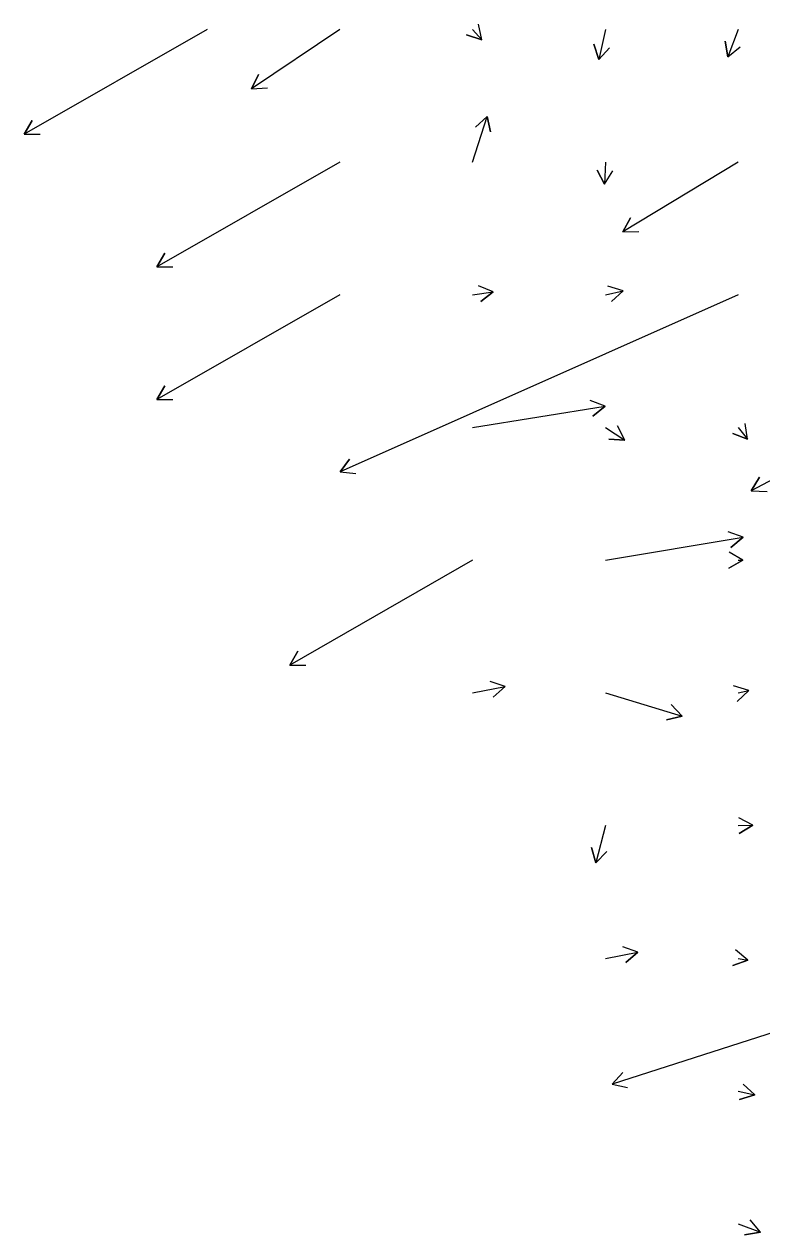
# Model space of a CAD drawing. Extents: x 954385 to 988206, y 1868364 to 1924553.
# Drawn here: x 987038.3 to 987316, y 1869914.8 to 1870370.9 of the extents above; entities that cross this region are included whole.
import ezdxf

# ---------------------------------------------------------------- set-up
doc = ezdxf.new("R2010")
doc.units = 0
doc.layers.add('26', color=7, linetype='Continuous')

msp = doc.modelspace()

# ---------------------------------------------------------------- linework, layer by layer
at = {"layer": '26'}
for points in [[(987107.13, 1870368.93), (987038.28, 1870329.44), (987041.29, 1870334.63), (987038.28, 1870329.44), (987044.28, 1870329.43)], [(987157.13, 1870368.93), (987123.86, 1870346.55), (987126.5, 1870351.94), (987123.86, 1870346.55), (987129.84, 1870346.96)], [(987207.13, 1870368.93), (987210.58, 1870364.99), (987204.9, 1870366.92), (987210.58, 1870364.99), (987209.41, 1870370.88)], [(987257.13, 1870368.93), (987254.65, 1870357.58), (987252.83, 1870363.3), (987254.65, 1870357.58), (987258.69, 1870362.02)], [(987307.13, 1870368.93), (987303.27, 1870358.58), (987302.27, 1870364.5), (987303.27, 1870358.58), (987307.89, 1870362.4)], [(987207.13, 1870318.93), (987212.6, 1870336.16), (987213.89, 1870330.3), (987212.6, 1870336.16), (987208.17, 1870332.12)], [(987157.13, 1870318.93), (987088.28, 1870279.44), (987091.29, 1870284.63), (987088.28, 1870279.44), (987094.28, 1870279.43)], [(987257.13, 1870318.93), (987256.8, 1870310.59), (987254.01, 1870315.9), (987256.8, 1870310.59), (987260, 1870315.66)], [(987307.13, 1870318.93), (987263.73, 1870292.63), (987266.62, 1870297.89), (987263.73, 1870292.63), (987269.73, 1870292.76)], [(987207.13, 1870268.93), (987214.91, 1870270.11), (987210.22, 1870266.36), (987214.91, 1870270.11), (987209.32, 1870272.29)], [(987257.13, 1870268.93), (987263.78, 1870270.48), (987259.4, 1870266.38), (987263.78, 1870270.48), (987258.03, 1870272.22)], [(987157.13, 1870268.93), (987088.28, 1870229.44), (987091.29, 1870234.63), (987088.28, 1870229.44), (987094.28, 1870229.43)], [(987307.13, 1870268.93), (987157.22, 1870202.18), (987160.75, 1870207.03), (987157.22, 1870202.18), (987163.19, 1870201.55)], [(987207.13, 1870218.93), (987257.02, 1870227.01), (987252.37, 1870223.22), (987257.02, 1870227.01), (987251.41, 1870229.14)], [(987257.13, 1870218.93), (987264.44, 1870214.16), (987258.45, 1870214.49), (987264.44, 1870214.16), (987261.73, 1870219.51)], [(987307.13, 1870218.93), (987310.67, 1870214.51), (987305.08, 1870216.69), (987310.67, 1870214.51), (987309.76, 1870220.45)], [(987357.13, 1870218.93), (987312.03, 1870195.1), (987315.23, 1870200.18), (987312.03, 1870195.1), (987318.03, 1870194.88)], [(987257.13, 1870168.93), (987309.05, 1870177.58), (987304.42, 1870173.77), (987309.05, 1870177.58), (987303.43, 1870179.69)], [(987307.13, 1870168.93), (987308.9, 1870168.91), (987303.68, 1870165.96), (987308.9, 1870168.91), (987303.73, 1870171.96)], [(987207.13, 1870168.93), (987138.28, 1870129.44), (987141.29, 1870134.63), (987138.28, 1870129.44), (987144.28, 1870129.43)], [(987207.13, 1870118.93), (987219.4, 1870121.33), (987214.87, 1870117.38), (987219.4, 1870121.33), (987213.72, 1870123.27)], [(987307.13, 1870118.93), (987311.18, 1870119.88), (987306.8, 1870115.77), (987311.18, 1870119.88), (987305.43, 1870121.61)], [(987257.13, 1870118.93), (987286.06, 1870110.21), (987280.22, 1870108.84), (987286.06, 1870110.21), (987281.95, 1870114.58)], [(987307.13, 1870068.93), (987312.66, 1870069.13), (987307.58, 1870065.94), (987312.66, 1870069.13), (987307.36, 1870071.94)], [(987257.13, 1870068.93), (987253.53, 1870054.94), (987251.92, 1870060.72), (987253.53, 1870054.94), (987257.73, 1870059.23)], [(987257.13, 1870018.93), (987269.4, 1870021.33), (987264.87, 1870017.38), (987269.4, 1870021.33), (987263.72, 1870023.27)], [(987307.13, 1870018.93), (987310.77, 1870018.26), (987305.11, 1870016.25), (987310.77, 1870018.26), (987306.2, 1870022.15)], [(987407.13, 1870018.93), (987259.65, 1869971.51), (987263.68, 1869975.96), (987259.65, 1869971.51), (987265.51, 1869970.25)], [(987307.13, 1869968.93), (987313.4, 1869967.47), (987307.66, 1869965.73), (987313.4, 1869967.47), (987309.02, 1869971.57)], [(987307.13, 1869918.93), (987315.5, 1869915.75), (987309.58, 1869914.79), (987315.5, 1869915.75), (987311.71, 1869920.4)]]:
    msp.add_lwpolyline(points, dxfattribs=at)

doc.saveas('drawing.dxf')
